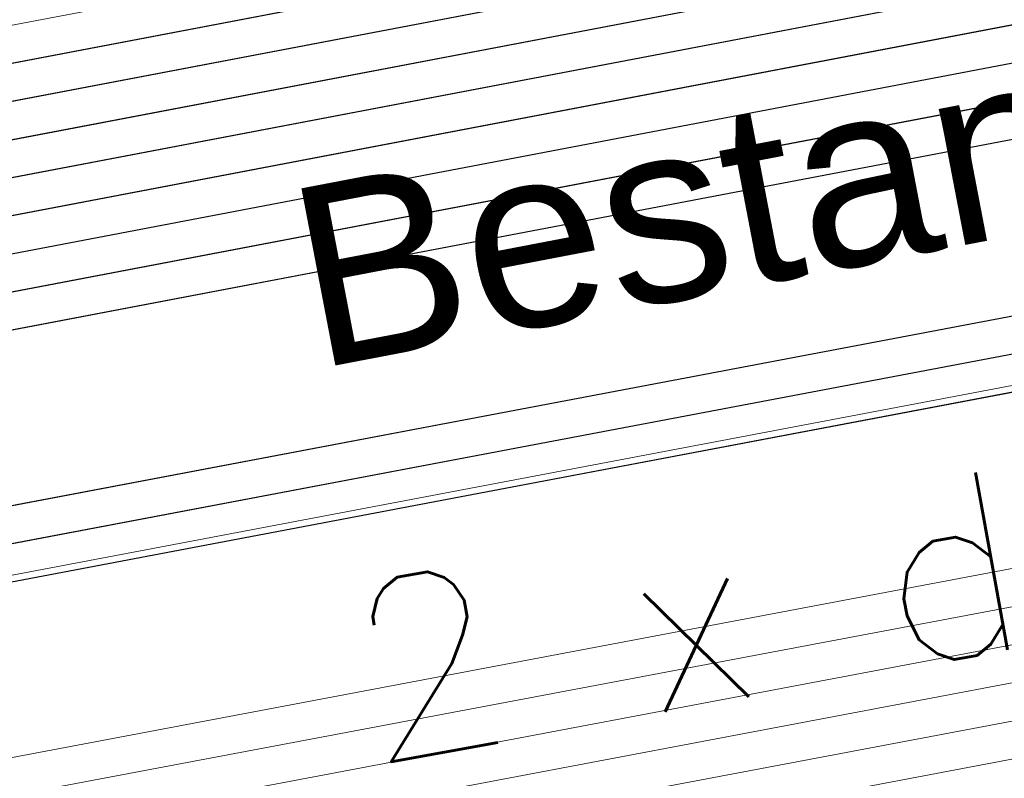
# Model space of a CAD drawing. Header units: metres. Extents: x -502 to 161, y -108 to 174.
# Tile 378 of 656: x -135.57 to -134.26, y -30.13 to -29.12. Entities that reach past the tile are written whole.
import ezdxf

# ---------------------------------------------------------------- set-up
doc = ezdxf.new("R2010")
doc.units = ezdxf.units.M
doc.header["$LTSCALE"] = 0.1
for name, color, linetype in [('BRI31-005.05-5p02-Koordinierung Lageplan 4. BA ZOB West 2022-06-15', 7, 'Continuous'), ('BRI31-005.06-5f07-Koordinierung Lageplan 4. BA ZOB Fernbusbahnh', 7, 'Continuous'), ('BRI32-005.02-5f05-Koordinierung Schemaplan 4 BA ZOB Teilbereich', 7, 'Continuous'), ('BRI32-005.03-5f06-Koordinierung Schemaplan 4 BA ZOB Teilbereich 2 Ost - Bahnhofsallee 2023-01-21', 7, 'Continuous')]:
    doc.layers.add(name, color=color, linetype=linetype)
doc.styles.add('Arial', font='arial.ttf')
doc.styles.add('Txt', font='txt_____.ttf')

msp = doc.modelspace()

# ---------------------------------------------------------------- linework, layer by layer
at = {"layer": 'BRI31-005.05-5p02-Koordinierung Lageplan 4. BA ZOB West 2022-06-15', "color": 250, "linetype": 'Continuous', "lineweight": 25, "true_color": 0x333333, "transparency": 33554687, "flags": 128}
for points in [[(-179.1357, -29.7394), (-178.2047, -29.9074), (-176.5237, -30.3244), (-174.8367, -30.8434), (-162.8247, -32.5154), (-157.1227, -33.4214), (-150.6707, -32.1644), (-150.3757, -32.1054), (-126.7397, -27.5954), (-121.8107, -26.6854), (-104.5117, -23.3154), (-93.6067, -21.1744), (-88.8337, -20.4444), (-81.6527, -19.0944), (-75.3827, -18.1294), (-69.6317, -17.1894), (-64.2647, -16.2324), (-63.2977, -15.6984), (-62.6077, -15.0894), (-62.1947, -14.8414), (-59.6597, -14.3864), (-59.3767, -14.3364), (-55.6447, -13.7064)], [(-55.6367, -13.7554), (-59.3687, -14.3854), (-59.6507, -14.4354), (-62.1767, -14.8894), (-62.5777, -15.1304), (-63.2687, -15.7394), (-64.2477, -16.2804), (-69.6237, -17.2384), (-75.3737, -18.1784), (-81.6437, -19.1434), (-88.8257, -20.4934), (-93.5977, -21.2234), (-104.5017, -23.3644), (-121.8007, -26.7344), (-126.7307, -27.6444), (-150.3667, -32.1544), (-150.6607, -32.2134), (-157.1217, -33.4724), (-162.8317, -32.5644), (-174.8437, -30.8934), (-176.5357, -30.3734), (-178.2147, -29.9564), (-179.1357, -29.7904)], [(-55.6287, -13.8044), (-59.3607, -14.4344), (-59.6427, -14.4844), (-62.1587, -14.9374), (-62.5477, -15.1714), (-63.2397, -15.7804), (-64.2307, -16.3284), (-69.6157, -17.2874), (-75.3647, -18.2274), (-81.6347, -19.1924), (-88.8177, -20.5424), (-93.5887, -21.2724), (-104.4917, -23.4134), (-121.7907, -26.7834), (-126.7217, -27.6934), (-150.3577, -32.2034), (-150.6507, -32.2624), (-157.1207, -33.5234), (-162.8387, -32.6134), (-174.8507, -30.9434), (-176.5477, -30.4224), (-178.2247, -30.0054), (-179.1357, -29.8414)], [(-55.6207, -13.8534), (-59.3527, -14.4834), (-59.6277, -14.5324), (-62.1407, -14.9854), (-62.5177, -15.2124), (-63.2107, -15.8214), (-64.2137, -16.3764), (-69.6077, -17.3364), (-75.3557, -18.2764), (-81.6257, -19.2414), (-88.8097, -20.5914), (-93.5797, -21.3214), (-104.4817, -23.4624), (-121.7807, -26.8324), (-126.7127, -27.7424), (-150.3487, -32.2524), (-150.6407, -32.3114), (-157.1197, -33.5744), (-162.8457, -32.6624), (-174.8577, -30.9934), (-176.5597, -30.4714), (-178.2347, -30.0544), (-179.1357, -29.8924)], [(-55.6127, -13.9024), (-59.3447, -14.5324), (-59.6247, -14.5824), (-62.1227, -15.0334), (-62.4877, -15.2534), (-63.1817, -15.8624), (-64.1967, -16.4244), (-69.5997, -17.3854), (-75.3467, -18.3254), (-81.6167, -19.2904), (-88.8017, -20.6404), (-93.5707, -21.3704), (-104.4717, -23.5114), (-121.7707, -26.8814), (-126.7037, -27.7914), (-150.3397, -32.3014), (-150.6307, -32.3604), (-157.1187, -33.6254), (-162.8527, -32.7114), (-174.8647, -31.0434), (-176.5717, -30.5204), (-178.2447, -30.1034), (-179.1357, -29.9434)], [(-55.6047, -13.9514), (-59.3367, -14.5814), (-62.1047, -15.0814), (-62.4577, -15.2944), (-63.1527, -15.9034), (-64.1797, -16.4724), (-69.5917, -17.4344), (-75.3377, -18.3744), (-81.6077, -19.3394), (-88.7937, -20.6894), (-93.5617, -21.4194), (-104.4617, -23.5604), (-121.7607, -26.9304), (-126.6947, -27.8404), (-150.3307, -32.3504), (-150.6207, -32.4094), (-157.1177, -33.6764), (-162.8597, -32.7604), (-174.8717, -31.0934), (-176.5837, -30.5694), (-178.2547, -30.1524), (-179.1357, -29.9944)], [(-56.5667, -14.3244), (-56.9487, -14.6244), (-57.8377, -15.3484), (-58.3257, -15.4954), (-59.9937, -15.7044), (-61.6697, -15.9144), (-63.7887, -16.4534), (-69.5837, -17.4834), (-75.3287, -18.4234), (-81.5687, -19.5644), (-84.6457, -20.1594), (-93.6297, -21.6994), (-104.3877, -23.8594), (-121.7187, -27.1554), (-122.6217, -27.3224), (-126.1537, -27.9814), (-137.6357, -30.1594), (-150.2927, -32.5534), (-151.8867, -32.8594), (-157.0417, -33.8394), (-163.2567, -32.9244), (-174.3647, -31.3244), (-178.3997, -30.6854)], [(-56.5467, -14.3734), (-56.9177, -14.6634), (-57.8137, -15.3934), (-58.3107, -15.5434), (-58.9957, -15.6304), (-59.9877, -15.7544), (-61.6607, -15.9634), (-63.7777, -16.5024), (-69.5757, -17.5324), (-75.3197, -18.4724), (-81.5597, -19.6134), (-84.6367, -20.2084), (-93.6207, -21.7484), (-104.3777, -23.9084), (-121.7097, -27.2044), (-122.6127, -27.3714), (-126.1447, -28.0304), (-137.6267, -30.2084), (-150.2837, -32.6024), (-151.8777, -32.9084), (-157.0407, -33.8904), (-163.2637, -32.9734), (-174.3717, -31.3734), (-178.4067, -30.7344)], [(-56.5277, -14.4214), (-56.8867, -14.7024), (-57.7897, -15.4384), (-58.2967, -15.5914), (-58.9897, -15.6804), (-59.9817, -15.8044), (-61.6517, -16.0124), (-63.7667, -16.5514), (-69.5677, -17.5814), (-75.3107, -18.5214), (-81.5507, -19.6624), (-84.6277, -20.2574), (-93.6117, -21.7974), (-104.3677, -23.9574), (-121.7007, -27.2534), (-122.6037, -27.4204), (-126.1357, -28.0794), (-137.6177, -30.2574), (-150.2747, -32.6514), (-151.8687, -32.9574), (-154.1107, -33.3844)], [(-62.5057, -14.9114), (-62.7017, -15.0274), (-63.4007, -15.5204), (-64.2987, -16.1364), (-69.6477, -17.0914), (-75.4007, -18.0314), (-81.6707, -18.9964), (-88.8497, -20.3464), (-93.6247, -21.0764), (-104.5317, -23.2174), (-121.8307, -26.5874), (-126.7577, -27.4974), (-150.3937, -32.0074), (-150.6907, -32.0664), (-157.1247, -33.3194), (-162.8107, -32.4174), (-174.8227, -30.7434), (-176.4997, -30.2264), (-178.1847, -29.8094), (-179.1357, -29.6374)], [(-62.4797, -14.9544), (-62.6747, -15.0694), (-63.3727, -15.5614), (-64.2817, -16.1844), (-69.6397, -17.1404), (-75.3917, -18.0804), (-81.6617, -19.0454), (-88.8417, -20.3954), (-93.6157, -21.1254), (-104.5217, -23.2664), (-121.8207, -26.6364), (-126.7487, -27.5464), (-150.3847, -32.0564), (-150.6807, -32.1154), (-157.1237, -33.3704), (-162.8177, -32.4664), (-174.8297, -30.7934), (-176.5117, -30.2754), (-178.1947, -29.8584), (-179.1357, -29.6884)]]:
    msp.add_lwpolyline(points, dxfattribs=at)
at = {"layer": 'BRI31-005.05-5p02-Koordinierung Lageplan 4. BA ZOB West 2022-06-15', "color": 7, "linetype": 'Continuous', "lineweight": 13, "transparency": 33554687, "flags": 128}
for points in [[(-61.4667, -16.5364), (-61.8967, -16.5874), (-64.8047, -17.0724), (-67.0677, -17.3534), (-81.2107, -19.8354), (-82.4137, -20.0454), (-83.9977, -20.3754), (-88.8717, -21.3944), (-93.5607, -22.0544), (-96.7847, -22.7254), (-98.7487, -23.1054), (-104.2927, -24.2564), (-104.8637, -24.3634), (-122.5617, -27.6464), (-126.0927, -28.3114), (-137.5747, -30.4814), (-151.2867, -33.0514), (-152.1117, -33.2054), (-156.9627, -34.1054), (-163.4867, -33.2114), (-174.4007, -31.5814), (-178.4277, -30.8814)], [(-61.4607, -16.5864), (-61.8897, -16.6374), (-64.7977, -17.1214), (-67.0607, -17.4024), (-81.2017, -19.8844), (-82.4047, -20.0944), (-83.9877, -20.4244), (-88.8627, -21.4434), (-93.5517, -22.1034), (-96.7747, -22.7744), (-98.7387, -23.1544), (-104.2827, -24.3054), (-104.8547, -24.4124), (-122.5527, -27.6954), (-126.0837, -28.3604), (-137.5657, -30.5304), (-151.2777, -33.1004), (-152.1027, -33.2544), (-156.9617, -34.1564), (-163.4937, -33.2604), (-174.4077, -31.6304), (-178.4347, -30.9304)], [(-178.4417, -30.9794), (-174.4147, -31.6794), (-163.5007, -33.3094), (-156.9607, -34.2074), (-152.0937, -33.3034), (-151.2687, -33.1494), (-137.5567, -30.5794), (-126.0747, -28.4094), (-122.5437, -27.7444), (-104.8457, -24.4614), (-104.2727, -24.3544), (-98.7287, -23.2034), (-96.7647, -22.8234), (-93.5427, -22.1524), (-88.8537, -21.4924), (-83.9777, -20.4734), (-82.3957, -20.1434), (-81.1927, -19.9334), (-67.0537, -17.4514), (-64.7907, -17.1704), (-61.8827, -16.6874), (-61.4547, -16.6364)], [(-61.4487, -16.6864), (-61.8757, -16.7374), (-64.7837, -17.2194), (-67.0467, -17.5004), (-81.1837, -19.9824), (-82.3867, -20.1924), (-83.9677, -20.5224), (-88.8447, -21.5414), (-93.5337, -22.2014), (-96.7547, -22.8724), (-98.7187, -23.2524), (-104.2627, -24.4034), (-104.8367, -24.5104), (-122.5347, -27.7934), (-126.0657, -28.4584), (-137.5477, -30.6284), (-151.2597, -33.1984), (-152.0847, -33.3524), (-156.9597, -34.2584), (-163.5077, -33.3584), (-174.4217, -31.7284), (-178.4487, -31.0284)], [(-178.4557, -31.0774), (-174.4287, -31.7774), (-163.5147, -33.4074), (-156.9587, -34.3094), (-152.0757, -33.4014), (-151.2507, -33.2474), (-137.5387, -30.6774), (-126.0567, -28.5074), (-122.5257, -27.8424), (-104.8277, -24.5594), (-104.2527, -24.4524), (-98.7087, -23.3014), (-96.7447, -22.9214), (-93.5247, -22.2504), (-88.8357, -21.5904), (-83.9577, -20.5714), (-82.3777, -20.2414), (-81.1747, -20.0314), (-67.0397, -17.5494), (-64.7767, -17.2684), (-61.8687, -16.7874), (-61.4427, -16.7364)], [(-178.4627, -31.1264), (-174.4357, -31.8264), (-163.5217, -33.4564), (-156.9577, -34.3604), (-152.0667, -33.4504), (-151.2417, -33.2964), (-137.5297, -30.7264), (-126.0477, -28.5564), (-122.5167, -27.8914), (-104.8187, -24.6084), (-104.2427, -24.5014), (-98.6987, -23.3504), (-96.7347, -22.9704), (-93.5157, -22.2994), (-88.8267, -21.6394), (-83.9477, -20.6204), (-82.3687, -20.2904), (-81.1657, -20.0804), (-67.0327, -17.5984), (-64.7697, -17.3174), (-61.8617, -16.8374), (-61.4367, -16.7864)]]:
    msp.add_lwpolyline(points, dxfattribs=at)
at = {"layer": 'BRI31-005.05-5p02-Koordinierung Lageplan 4. BA ZOB West 2022-06-15', "color": 251, "linetype": 'Continuous', "lineweight": 13, "true_color": 0x5b5b5b, "transparency": 33554687, "flags": 128}
msp.add_lwpolyline([(-93.6427, -20.9784), (-98.9147, -21.8784), (-104.5407, -23.1684), (-121.8407, -26.5384), (-126.7667, -27.4484), (-150.4027, -31.9584), (-150.7007, -32.0174), (-157.1257, -33.2684), (-162.8037, -32.3684), (-174.8157, -30.6934), (-176.6607, -29.8214), (-176.5657, -28.8254), (-176.4877, -28.4914)], dxfattribs=at)
at = {"layer": 'BRI31-005.05-5p02-Koordinierung Lageplan 4. BA ZOB West 2022-06-15', "color": 116, "linetype": 'Continuous', "lineweight": 13, "true_color": 0x007f3f, "transparency": 33554687, "flags": 128}
for points in [[(-93.6347, -21.0284), (-98.8577, -21.9194), (-104.5307, -23.2174), (-121.8317, -26.5874), (-126.7577, -27.4974), (-150.3927, -32.0074)], [(-93.6267, -21.0774), (-98.8947, -21.9764), (-104.5197, -23.2664), (-121.8217, -26.6364), (-126.7487, -27.5464), (-150.3837, -32.0564)]]:
    msp.add_lwpolyline(points, dxfattribs=at)
at = {"layer": 'BRI31-005.05-5p02-Koordinierung Lageplan 4. BA ZOB West 2022-06-15', "color": 35, "linetype": 'Continuous', "lineweight": 13, "true_color": 0x99724c, "transparency": 33554687, "flags": 128}
msp.add_lwpolyline([(-93.6127, -21.7884), (-104.3697, -23.9484), (-121.7017, -27.2444), (-122.6047, -27.4114), (-126.1367, -28.0704), (-137.6187, -30.2484), (-150.2757, -32.6424), (-151.8707, -32.9484), (-154.1167, -33.3754), (-154.2567, -33.5434), (-154.3317, -33.7634), (-154.1997, -34.4534), (-153.5657, -37.8804), (-153.2087, -40.8104), (-153.0367, -41.2454), (-151.5157, -44.7774), (-150.4287, -47.2014), (-149.9687, -47.5874), (-147.5347, -48.6044)], dxfattribs=at)
at = {"layer": 'BRI31-005.06-5f07-Koordinierung Lageplan 4. BA ZOB Fernbusbahnh', "color": 250, "linetype": 'Continuous', "lineweight": 20, "true_color": 0x333333, "transparency": 33554687, "flags": 128}
for points in [[(-179.1357, -29.7394), (-178.2047, -29.9074), (-176.5237, -30.3244), (-174.8367, -30.8434), (-162.8247, -32.5154), (-157.1227, -33.4214), (-150.6707, -32.1644), (-150.3757, -32.1054), (-126.7397, -27.5954), (-121.8107, -26.6854), (-104.5117, -23.3154), (-93.6067, -21.1744), (-88.8337, -20.4444), (-81.6527, -19.0944), (-75.3827, -18.1294), (-69.6317, -17.1894), (-64.2647, -16.2324), (-63.2977, -15.6984), (-62.6077, -15.0894), (-62.1947, -14.8414), (-59.6597, -14.3864), (-59.3767, -14.3364), (-55.6447, -13.7064)], [(-55.6367, -13.7554), (-59.3687, -14.3854), (-59.6507, -14.4354), (-62.1767, -14.8894), (-62.5777, -15.1304), (-63.2687, -15.7394), (-64.2477, -16.2804), (-69.6237, -17.2384), (-75.3737, -18.1784), (-81.6437, -19.1434), (-88.8257, -20.4934), (-93.5977, -21.2234), (-104.5017, -23.3644), (-121.8007, -26.7344), (-126.7307, -27.6444), (-150.3667, -32.1544), (-150.6607, -32.2134), (-157.1217, -33.4724), (-162.8317, -32.5644), (-174.8437, -30.8934), (-176.5357, -30.3734), (-178.2147, -29.9564), (-179.1357, -29.7904)], [(-55.6287, -13.8044), (-59.3607, -14.4344), (-59.6427, -14.4844), (-62.1587, -14.9374), (-62.5477, -15.1714), (-63.2397, -15.7804), (-64.2307, -16.3284), (-69.6157, -17.2874), (-75.3647, -18.2274), (-81.6347, -19.1924), (-88.8177, -20.5424), (-93.5887, -21.2724), (-104.4917, -23.4134), (-121.7907, -26.7834), (-126.7217, -27.6934), (-150.3577, -32.2034), (-150.6507, -32.2624), (-157.1207, -33.5234), (-162.8387, -32.6134), (-174.8507, -30.9434), (-176.5477, -30.4224), (-178.2247, -30.0054), (-179.1357, -29.8414)], [(-55.6207, -13.8534), (-59.3527, -14.4834), (-59.6277, -14.5324), (-62.1407, -14.9854), (-62.5177, -15.2124), (-63.2107, -15.8214), (-64.2137, -16.3764), (-69.6077, -17.3364), (-75.3557, -18.2764), (-81.6257, -19.2414), (-88.8097, -20.5914), (-93.5797, -21.3214), (-104.4817, -23.4624), (-121.7807, -26.8324), (-126.7127, -27.7424), (-150.3487, -32.2524), (-150.6407, -32.3114), (-157.1197, -33.5744), (-162.8457, -32.6624), (-174.8577, -30.9934), (-176.5597, -30.4714), (-178.2347, -30.0544), (-179.1357, -29.8924)], [(-55.6127, -13.9024), (-59.3447, -14.5324), (-59.6247, -14.5824), (-62.1227, -15.0334), (-62.4877, -15.2534), (-63.1817, -15.8624), (-64.1967, -16.4244), (-69.5997, -17.3854), (-75.3467, -18.3254), (-81.6167, -19.2904), (-88.8017, -20.6404), (-93.5707, -21.3704), (-104.4717, -23.5114), (-121.7707, -26.8814), (-126.7037, -27.7914), (-150.3397, -32.3014), (-150.6307, -32.3604), (-157.1187, -33.6254), (-162.8527, -32.7114), (-174.8647, -31.0434), (-176.5717, -30.5204), (-178.2447, -30.1034), (-179.1357, -29.9434)], [(-55.6047, -13.9514), (-59.3367, -14.5814), (-62.1047, -15.0814), (-62.4577, -15.2944), (-63.1527, -15.9034), (-64.1797, -16.4724), (-69.5917, -17.4344), (-75.3377, -18.3744), (-81.6077, -19.3394), (-88.7937, -20.6894), (-93.5617, -21.4194), (-104.4617, -23.5604), (-121.7607, -26.9304), (-126.6947, -27.8404), (-150.3307, -32.3504), (-150.6207, -32.4094), (-157.1177, -33.6764), (-162.8597, -32.7604), (-174.8717, -31.0934), (-176.5837, -30.5694), (-178.2547, -30.1524), (-179.1357, -29.9944)], [(-56.5667, -14.3244), (-56.9487, -14.6244), (-57.8377, -15.3484), (-58.3257, -15.4954), (-59.9937, -15.7044), (-61.6697, -15.9144), (-63.7887, -16.4534), (-69.5837, -17.4834), (-75.3287, -18.4234), (-81.5687, -19.5644), (-84.6457, -20.1594), (-93.6297, -21.6994), (-104.3877, -23.8594), (-121.7187, -27.1554), (-122.6217, -27.3224), (-126.1537, -27.9814), (-137.6357, -30.1594), (-150.2927, -32.5534), (-151.8867, -32.8594), (-157.0417, -33.8394), (-163.2567, -32.9244), (-174.3647, -31.3244), (-178.3997, -30.6854)], [(-56.5467, -14.3734), (-56.9177, -14.6634), (-57.8137, -15.3934), (-58.3107, -15.5434), (-58.9957, -15.6304), (-59.9877, -15.7544), (-61.6607, -15.9634), (-63.7777, -16.5024), (-69.5757, -17.5324), (-75.3197, -18.4724), (-81.5597, -19.6134), (-84.6367, -20.2084), (-93.6207, -21.7484), (-104.3777, -23.9084), (-121.7097, -27.2044), (-122.6127, -27.3714), (-126.1447, -28.0304), (-137.6267, -30.2084), (-150.2837, -32.6024), (-151.8777, -32.9084), (-157.0407, -33.8904), (-163.2637, -32.9734), (-174.3717, -31.3734), (-178.4067, -30.7344)], [(-62.5057, -14.9114), (-62.7017, -15.0274), (-63.4007, -15.5204), (-64.2987, -16.1364), (-69.6477, -17.0914), (-75.4007, -18.0314), (-81.6707, -18.9964), (-88.8497, -20.3464), (-93.6247, -21.0764), (-104.5317, -23.2174), (-121.8307, -26.5874), (-126.7577, -27.4974), (-150.3937, -32.0074), (-150.6907, -32.0664), (-157.1247, -33.3194), (-162.8107, -32.4174), (-174.8227, -30.7434), (-176.4997, -30.2264), (-178.1847, -29.8094), (-179.1357, -29.6374)], [(-62.4797, -14.9544), (-62.6747, -15.0694), (-63.3727, -15.5614), (-64.2817, -16.1844), (-69.6397, -17.1404), (-75.3917, -18.0804), (-81.6617, -19.0454), (-88.8417, -20.3954), (-93.6157, -21.1254), (-104.5217, -23.2664), (-121.8207, -26.6364), (-126.7487, -27.5464), (-150.3847, -32.0564), (-150.6807, -32.1154), (-157.1237, -33.3704), (-162.8177, -32.4664), (-174.8297, -30.7934), (-176.5117, -30.2754), (-178.1947, -29.8584), (-179.1357, -29.6884)]]:
    msp.add_lwpolyline(points, dxfattribs=at)
at = {"layer": 'BRI31-005.06-5f07-Koordinierung Lageplan 4. BA ZOB Fernbusbahnh', "color": 7, "linetype": 'Continuous', "lineweight": 9, "transparency": 33554687, "flags": 128}
for points in [[(-61.4667, -16.5364), (-61.8967, -16.5874), (-64.8047, -17.0724), (-67.0677, -17.3534), (-81.2107, -19.8354), (-82.4137, -20.0454), (-83.9977, -20.3754), (-88.8717, -21.3944), (-93.5607, -22.0544), (-96.7847, -22.7254), (-98.7487, -23.1054), (-104.2927, -24.2564), (-104.8637, -24.3634), (-122.5617, -27.6464), (-126.0927, -28.3114), (-137.5747, -30.4814), (-151.2867, -33.0514), (-152.1117, -33.2054), (-156.9627, -34.1054), (-163.4867, -33.2114), (-174.4007, -31.5814), (-178.4277, -30.8814)], [(-61.4607, -16.5864), (-61.8897, -16.6374), (-64.7977, -17.1214), (-67.0607, -17.4024), (-81.2017, -19.8844), (-82.4047, -20.0944), (-83.9877, -20.4244), (-88.8627, -21.4434), (-93.5517, -22.1034), (-96.7747, -22.7744), (-98.7387, -23.1544), (-104.2827, -24.3054), (-104.8547, -24.4124), (-122.5527, -27.6954), (-126.0837, -28.3604), (-137.5657, -30.5304), (-151.2777, -33.1004), (-152.1027, -33.2544), (-156.9617, -34.1564), (-163.4937, -33.2604), (-174.4077, -31.6304), (-178.4347, -30.9304)], [(-178.4417, -30.9794), (-174.4147, -31.6794), (-163.5007, -33.3094), (-156.9607, -34.2074), (-152.0937, -33.3034), (-151.2687, -33.1494), (-137.5567, -30.5794), (-126.0747, -28.4094), (-122.5437, -27.7444), (-104.8457, -24.4614), (-104.2727, -24.3544), (-98.7287, -23.2034), (-96.7647, -22.8234), (-93.5427, -22.1524), (-88.8537, -21.4924), (-83.9777, -20.4734), (-82.3957, -20.1434), (-81.1927, -19.9334), (-67.0537, -17.4514), (-64.7907, -17.1704), (-61.8827, -16.6874), (-61.4547, -16.6364)], [(-61.4487, -16.6864), (-61.8757, -16.7374), (-64.7837, -17.2194), (-67.0467, -17.5004), (-81.1837, -19.9824), (-82.3867, -20.1924), (-83.9677, -20.5224), (-88.8447, -21.5414), (-93.5337, -22.2014), (-96.7547, -22.8724), (-98.7187, -23.2524), (-104.2627, -24.4034), (-104.8367, -24.5104), (-122.5347, -27.7934), (-126.0657, -28.4584), (-137.5477, -30.6284), (-151.2597, -33.1984), (-152.0847, -33.3524), (-156.9597, -34.2584), (-163.5077, -33.3584), (-174.4217, -31.7284), (-178.4487, -31.0284)], [(-178.4557, -31.0774), (-174.4287, -31.7774), (-163.5147, -33.4074), (-156.9587, -34.3094), (-152.0757, -33.4014), (-151.2507, -33.2474), (-137.5387, -30.6774), (-126.0567, -28.5074), (-122.5257, -27.8424), (-104.8277, -24.5594), (-104.2527, -24.4524), (-98.7087, -23.3014), (-96.7447, -22.9214), (-93.5247, -22.2504), (-88.8357, -21.5904), (-83.9577, -20.5714), (-82.3777, -20.2414), (-81.1747, -20.0314), (-67.0397, -17.5494), (-64.7767, -17.2684), (-61.8687, -16.7874), (-61.4427, -16.7364)], [(-178.4627, -31.1264), (-174.4357, -31.8264), (-163.5217, -33.4564), (-156.9577, -34.3604), (-152.0667, -33.4504), (-151.2417, -33.2964), (-137.5297, -30.7264), (-126.0477, -28.5564), (-122.5167, -27.8914), (-104.8187, -24.6084), (-104.2427, -24.5014), (-98.6987, -23.3504), (-96.7347, -22.9704), (-93.5157, -22.2994), (-88.8267, -21.6394), (-83.9477, -20.6204), (-82.3687, -20.2904), (-81.1657, -20.0804), (-67.0327, -17.5984), (-64.7697, -17.3174), (-61.8617, -16.8374), (-61.4367, -16.7864)]]:
    msp.add_lwpolyline(points, dxfattribs=at)
at = {"layer": 'BRI32-005.02-5f05-Koordinierung Schemaplan 4 BA ZOB Teilbereich', "color": 250, "linetype": 'Continuous', "lineweight": 25, "true_color": 0x333333, "transparency": 33554687, "flags": 128}
for points in [[(-179.1357, -29.7394), (-178.2047, -29.9074), (-176.5237, -30.3244), (-174.8367, -30.8434), (-162.8247, -32.5154), (-157.1227, -33.4214), (-150.6707, -32.1644), (-150.3757, -32.1054), (-126.7397, -27.5954), (-121.8107, -26.6854), (-104.5117, -23.3154), (-93.6067, -21.1744), (-88.8337, -20.4444), (-81.6527, -19.0944), (-75.3827, -18.1294), (-69.6317, -17.1894), (-64.2647, -16.2324), (-63.2977, -15.6984), (-62.6077, -15.0894), (-62.1947, -14.8414), (-59.6597, -14.3864), (-59.3767, -14.3364), (-55.6447, -13.7064)], [(-55.6367, -13.7554), (-59.3687, -14.3854), (-59.6507, -14.4354), (-62.1767, -14.8894), (-62.5777, -15.1304), (-63.2687, -15.7394), (-64.2477, -16.2804), (-69.6237, -17.2384), (-75.3737, -18.1784), (-81.6437, -19.1434), (-88.8257, -20.4934), (-93.5977, -21.2234), (-104.5017, -23.3644), (-121.8007, -26.7344), (-126.7307, -27.6444), (-150.3667, -32.1544), (-150.6607, -32.2134), (-157.1217, -33.4724), (-162.8317, -32.5644), (-174.8437, -30.8934), (-176.5357, -30.3734), (-178.2147, -29.9564), (-179.1357, -29.7904)], [(-55.6287, -13.8044), (-59.3607, -14.4344), (-59.6427, -14.4844), (-62.1587, -14.9374), (-62.5477, -15.1714), (-63.2397, -15.7804), (-64.2307, -16.3284), (-69.6157, -17.2874), (-75.3647, -18.2274), (-81.6347, -19.1924), (-88.8177, -20.5424), (-93.5887, -21.2724), (-104.4917, -23.4134), (-121.7907, -26.7834), (-126.7217, -27.6934), (-150.3577, -32.2034), (-150.6507, -32.2624), (-157.1207, -33.5234), (-162.8387, -32.6134), (-174.8507, -30.9434), (-176.5477, -30.4224), (-178.2247, -30.0054), (-179.1357, -29.8414)], [(-55.6207, -13.8534), (-59.3527, -14.4834), (-59.6277, -14.5324), (-62.1407, -14.9854), (-62.5177, -15.2124), (-63.2107, -15.8214), (-64.2137, -16.3764), (-69.6077, -17.3364), (-75.3557, -18.2764), (-81.6257, -19.2414), (-88.8097, -20.5914), (-93.5797, -21.3214), (-104.4817, -23.4624), (-121.7807, -26.8324), (-126.7127, -27.7424), (-150.3487, -32.2524), (-150.6407, -32.3114), (-157.1197, -33.5744), (-162.8457, -32.6624), (-174.8577, -30.9934), (-176.5597, -30.4714), (-178.2347, -30.0544), (-179.1357, -29.8924)], [(-55.6127, -13.9024), (-59.3447, -14.5324), (-59.6247, -14.5824), (-62.1227, -15.0334), (-62.4877, -15.2534), (-63.1817, -15.8624), (-64.1967, -16.4244), (-69.5997, -17.3854), (-75.3467, -18.3254), (-81.6167, -19.2904), (-88.8017, -20.6404), (-93.5707, -21.3704), (-104.4717, -23.5114), (-121.7707, -26.8814), (-126.7037, -27.7914), (-150.3397, -32.3014), (-150.6307, -32.3604), (-157.1187, -33.6254), (-162.8527, -32.7114), (-174.8647, -31.0434), (-176.5717, -30.5204), (-178.2447, -30.1034), (-179.1357, -29.9434)], [(-55.6047, -13.9514), (-59.3367, -14.5814), (-62.1047, -15.0814), (-62.4577, -15.2944), (-63.1527, -15.9034), (-64.1797, -16.4724), (-69.5917, -17.4344), (-75.3377, -18.3744), (-81.6077, -19.3394), (-88.7937, -20.6894), (-93.5617, -21.4194), (-104.4617, -23.5604), (-121.7607, -26.9304), (-126.6947, -27.8404), (-150.3307, -32.3504), (-150.6207, -32.4094), (-157.1177, -33.6764), (-162.8597, -32.7604), (-174.8717, -31.0934), (-176.5837, -30.5694), (-178.2547, -30.1524), (-179.1357, -29.9944)], [(-56.5667, -14.3244), (-56.9487, -14.6244), (-57.8377, -15.3484), (-58.3257, -15.4954), (-59.9937, -15.7044), (-61.6697, -15.9144), (-63.7887, -16.4534), (-69.5837, -17.4834), (-75.3287, -18.4234), (-81.5687, -19.5644), (-84.6457, -20.1594), (-93.6297, -21.6994), (-104.3877, -23.8594), (-121.7187, -27.1554), (-122.6217, -27.3224), (-126.1537, -27.9814), (-137.6357, -30.1594), (-150.2927, -32.5534), (-151.8867, -32.8594), (-157.0417, -33.8394), (-163.2567, -32.9244), (-174.3647, -31.3244), (-178.3997, -30.6854)], [(-56.5467, -14.3734), (-56.9177, -14.6634), (-57.8137, -15.3934), (-58.3107, -15.5434), (-58.9957, -15.6304), (-59.9877, -15.7544), (-61.6607, -15.9634), (-63.7777, -16.5024), (-69.5757, -17.5324), (-75.3197, -18.4724), (-81.5597, -19.6134), (-84.6367, -20.2084), (-93.6207, -21.7484), (-104.3777, -23.9084), (-121.7097, -27.2044), (-122.6127, -27.3714), (-126.1447, -28.0304), (-137.6267, -30.2084), (-150.2837, -32.6024), (-151.8777, -32.9084), (-157.0407, -33.8904), (-163.2637, -32.9734), (-174.3717, -31.3734), (-178.4067, -30.7344)], [(-56.5277, -14.4214), (-56.8867, -14.7024), (-57.7897, -15.4384), (-58.2967, -15.5914), (-58.9897, -15.6804), (-59.9817, -15.8044), (-61.6517, -16.0124), (-63.7667, -16.5514), (-69.5677, -17.5814), (-75.3107, -18.5214), (-81.5507, -19.6624), (-84.6277, -20.2574), (-93.6117, -21.7974), (-104.3677, -23.9574), (-121.7007, -27.2534), (-122.6037, -27.4204), (-126.1357, -28.0794), (-137.6177, -30.2574), (-150.2747, -32.6514), (-151.8687, -32.9574), (-154.1107, -33.3844)]]:
    msp.add_lwpolyline(points, dxfattribs=at)
at = {"layer": 'BRI32-005.02-5f05-Koordinierung Schemaplan 4 BA ZOB Teilbereich', "color": 251, "linetype": 'Continuous', "lineweight": 13, "true_color": 0x5b5b5b, "transparency": 33554687, "flags": 128}
msp.add_lwpolyline([(-93.6427, -20.9784), (-98.9147, -21.8784), (-104.5407, -23.1684), (-121.8407, -26.5384), (-126.7667, -27.4484), (-150.4027, -31.9584), (-150.7007, -32.0174), (-157.1257, -33.2684), (-162.8037, -32.3684), (-174.8157, -30.6934), (-176.6607, -29.8214), (-176.5657, -28.8254), (-176.4877, -28.4914)], dxfattribs=at)
at = {"layer": 'BRI32-005.02-5f05-Koordinierung Schemaplan 4 BA ZOB Teilbereich', "color": 116, "linetype": 'Continuous', "lineweight": 13, "true_color": 0x007f3f, "transparency": 33554687, "flags": 128}
for points in [[(-93.6347, -21.0284), (-98.8577, -21.9194), (-104.5307, -23.2174), (-121.8317, -26.5874), (-126.7577, -27.4974), (-150.3927, -32.0074)], [(-93.6267, -21.0774), (-98.8947, -21.9764), (-104.5197, -23.2664), (-121.8217, -26.6364), (-126.7487, -27.5464), (-150.3837, -32.0564)]]:
    msp.add_lwpolyline(points, dxfattribs=at)
at = {"layer": 'BRI32-005.02-5f05-Koordinierung Schemaplan 4 BA ZOB Teilbereich', "color": 35, "linetype": 'Continuous', "lineweight": 13, "true_color": 0x99724c, "transparency": 33554687, "flags": 128}
msp.add_lwpolyline([(-93.6127, -21.7884), (-104.3697, -23.9484), (-121.7017, -27.2444), (-122.6047, -27.4114), (-126.1367, -28.0704), (-137.6187, -30.2484), (-150.2757, -32.6424), (-151.8707, -32.9484), (-154.1167, -33.3754), (-154.2567, -33.5434), (-154.3317, -33.7634), (-154.1997, -34.4534), (-153.5657, -37.8804), (-153.2087, -40.8104), (-153.0367, -41.2454), (-151.5157, -44.7774), (-150.4287, -47.2014), (-149.9687, -47.5874), (-147.5347, -48.6044)], dxfattribs=at)
at = {"layer": 'BRI32-005.03-5f06-Koordinierung Schemaplan 4 BA ZOB Teilbereich 2 Ost - Bahnhofsallee 2023-01-21', "color": 250, "linetype": 'Continuous', "lineweight": 20, "true_color": 0x333333, "transparency": 33554687, "flags": 128}
for points in [[(-179.1357, -29.7394), (-178.2047, -29.9074), (-176.5237, -30.3244), (-174.8367, -30.8434), (-162.8247, -32.5154), (-157.1227, -33.4214), (-150.6707, -32.1644), (-150.3757, -32.1054), (-126.7397, -27.5954), (-121.8107, -26.6854), (-104.5117, -23.3154), (-93.6067, -21.1744), (-88.8337, -20.4444), (-81.6527, -19.0944), (-75.3827, -18.1294), (-69.6317, -17.1894), (-64.2647, -16.2324), (-63.2977, -15.6984), (-62.6077, -15.0894), (-62.1947, -14.8414), (-59.6597, -14.3864), (-59.3767, -14.3364), (-55.6447, -13.7064)], [(-55.6367, -13.7554), (-59.3687, -14.3854), (-59.6507, -14.4354), (-62.1767, -14.8894), (-62.5777, -15.1304), (-63.2687, -15.7394), (-64.2477, -16.2804), (-69.6237, -17.2384), (-75.3737, -18.1784), (-81.6437, -19.1434), (-88.8257, -20.4934), (-93.5977, -21.2234), (-104.5017, -23.3644), (-121.8007, -26.7344), (-126.7307, -27.6444), (-150.3667, -32.1544), (-150.6607, -32.2134), (-157.1217, -33.4724), (-162.8317, -32.5644), (-174.8437, -30.8934), (-176.5357, -30.3734), (-178.2147, -29.9564), (-179.1357, -29.7904)], [(-55.6287, -13.8044), (-59.3607, -14.4344), (-59.6427, -14.4844), (-62.1587, -14.9374), (-62.5477, -15.1714), (-63.2397, -15.7804), (-64.2307, -16.3284), (-69.6157, -17.2874), (-75.3647, -18.2274), (-81.6347, -19.1924), (-88.8177, -20.5424), (-93.5887, -21.2724), (-104.4917, -23.4134), (-121.7907, -26.7834), (-126.7217, -27.6934), (-150.3577, -32.2034), (-150.6507, -32.2624), (-157.1207, -33.5234), (-162.8387, -32.6134), (-174.8507, -30.9434), (-176.5477, -30.4224), (-178.2247, -30.0054), (-179.1357, -29.8414)], [(-55.6207, -13.8534), (-59.3527, -14.4834), (-59.6277, -14.5324), (-62.1407, -14.9854), (-62.5177, -15.2124), (-63.2107, -15.8214), (-64.2137, -16.3764), (-69.6077, -17.3364), (-75.3557, -18.2764), (-81.6257, -19.2414), (-88.8097, -20.5914), (-93.5797, -21.3214), (-104.4817, -23.4624), (-121.7807, -26.8324), (-126.7127, -27.7424), (-150.3487, -32.2524), (-150.6407, -32.3114), (-157.1197, -33.5744), (-162.8457, -32.6624), (-174.8577, -30.9934), (-176.5597, -30.4714), (-178.2347, -30.0544), (-179.1357, -29.8924)], [(-55.6127, -13.9024), (-59.3447, -14.5324), (-59.6247, -14.5824), (-62.1227, -15.0334), (-62.4877, -15.2534), (-63.1817, -15.8624), (-64.1967, -16.4244), (-69.5997, -17.3854), (-75.3467, -18.3254), (-81.6167, -19.2904), (-88.8017, -20.6404), (-93.5707, -21.3704), (-104.4717, -23.5114), (-121.7707, -26.8814), (-126.7037, -27.7914), (-150.3397, -32.3014), (-150.6307, -32.3604), (-157.1187, -33.6254), (-162.8527, -32.7114), (-174.8647, -31.0434), (-176.5717, -30.5204), (-178.2447, -30.1034), (-179.1357, -29.9434)], [(-55.6047, -13.9514), (-59.3367, -14.5814), (-62.1047, -15.0814), (-62.4577, -15.2944), (-63.1527, -15.9034), (-64.1797, -16.4724), (-69.5917, -17.4344), (-75.3377, -18.3744), (-81.6077, -19.3394), (-88.7937, -20.6894), (-93.5617, -21.4194), (-104.4617, -23.5604), (-121.7607, -26.9304), (-126.6947, -27.8404), (-150.3307, -32.3504), (-150.6207, -32.4094), (-157.1177, -33.6764), (-162.8597, -32.7604), (-174.8717, -31.0934), (-176.5837, -30.5694), (-178.2547, -30.1524), (-179.1357, -29.9944)], [(-56.5667, -14.3244), (-56.9487, -14.6244), (-57.8377, -15.3484), (-58.3257, -15.4954), (-59.9937, -15.7044), (-61.6697, -15.9144), (-63.7887, -16.4534), (-69.5837, -17.4834), (-75.3287, -18.4234), (-81.5687, -19.5644), (-84.6457, -20.1594), (-93.6297, -21.6994), (-104.3877, -23.8594), (-121.7187, -27.1554), (-122.6217, -27.3224), (-126.1537, -27.9814), (-137.6357, -30.1594), (-150.2927, -32.5534), (-151.8867, -32.8594), (-157.0417, -33.8394), (-163.2567, -32.9244), (-174.3647, -31.3244), (-178.3997, -30.6854)], [(-56.5467, -14.3734), (-56.9177, -14.6634), (-57.8137, -15.3934), (-58.3107, -15.5434), (-58.9957, -15.6304), (-59.9877, -15.7544), (-61.6607, -15.9634), (-63.7777, -16.5024), (-69.5757, -17.5324), (-75.3197, -18.4724), (-81.5597, -19.6134), (-84.6367, -20.2084), (-93.6207, -21.7484), (-104.3777, -23.9084), (-121.7097, -27.2044), (-122.6127, -27.3714), (-126.1447, -28.0304), (-137.6267, -30.2084), (-150.2837, -32.6024), (-151.8777, -32.9084), (-157.0407, -33.8904), (-163.2637, -32.9734), (-174.3717, -31.3734), (-178.4067, -30.7344)], [(-56.5277, -14.4214), (-56.8867, -14.7024), (-57.7897, -15.4384), (-58.2967, -15.5914), (-58.9897, -15.6804), (-59.9817, -15.8044), (-61.6517, -16.0124), (-63.7667, -16.5514), (-69.5677, -17.5814), (-75.3107, -18.5214), (-81.5507, -19.6624), (-84.6277, -20.2574), (-93.6117, -21.7974), (-104.3677, -23.9574), (-121.7007, -27.2534), (-122.6037, -27.4204), (-126.1357, -28.0794), (-137.6177, -30.2574), (-150.2747, -32.6514), (-151.8687, -32.9574), (-154.1107, -33.3844)], [(-62.5057, -14.9114), (-62.7017, -15.0274), (-63.4007, -15.5204), (-64.2987, -16.1364), (-69.6477, -17.0914), (-75.4007, -18.0314), (-81.6707, -18.9964), (-88.8497, -20.3464), (-93.6247, -21.0764), (-104.5317, -23.2174), (-121.8307, -26.5874), (-126.7577, -27.4974), (-150.3937, -32.0074), (-150.6907, -32.0664), (-157.1247, -33.3194), (-162.8107, -32.4174), (-174.8227, -30.7434), (-176.4997, -30.2264), (-178.1847, -29.8094), (-179.1357, -29.6374)], [(-62.4797, -14.9544), (-62.6747, -15.0694), (-63.3727, -15.5614), (-64.2817, -16.1844), (-69.6397, -17.1404), (-75.3917, -18.0804), (-81.6617, -19.0454), (-88.8417, -20.3954), (-93.6157, -21.1254), (-104.5217, -23.2664), (-121.8207, -26.6364), (-126.7487, -27.5464), (-150.3847, -32.0564), (-150.6807, -32.1154), (-157.1237, -33.3704), (-162.8177, -32.4664), (-174.8297, -30.7934), (-176.5117, -30.2754), (-178.1947, -29.8584), (-179.1357, -29.6884)]]:
    msp.add_lwpolyline(points, dxfattribs=at)
at = {"layer": 'BRI32-005.03-5f06-Koordinierung Schemaplan 4 BA ZOB Teilbereich 2 Ost - Bahnhofsallee 2023-01-21', "color": 7, "linetype": 'Continuous', "lineweight": 9, "transparency": 33554687, "flags": 128}
for points in [[(-61.4667, -16.5364), (-61.8967, -16.5874), (-64.8047, -17.0724), (-67.0677, -17.3534), (-81.2107, -19.8354), (-82.4137, -20.0454), (-83.9977, -20.3754), (-88.8717, -21.3944), (-93.5607, -22.0544), (-96.7847, -22.7254), (-98.7487, -23.1054), (-104.2927, -24.2564), (-104.8637, -24.3634), (-122.5617, -27.6464), (-126.0927, -28.3114), (-137.5747, -30.4814), (-151.2867, -33.0514), (-152.1117, -33.2054), (-156.9627, -34.1054), (-163.4867, -33.2114), (-174.4007, -31.5814), (-178.4277, -30.8814)], [(-61.4607, -16.5864), (-61.8897, -16.6374), (-64.7977, -17.1214), (-67.0607, -17.4024), (-81.2017, -19.8844), (-82.4047, -20.0944), (-83.9877, -20.4244), (-88.8627, -21.4434), (-93.5517, -22.1034), (-96.7747, -22.7744), (-98.7387, -23.1544), (-104.2827, -24.3054), (-104.8547, -24.4124), (-122.5527, -27.6954), (-126.0837, -28.3604), (-137.5657, -30.5304), (-151.2777, -33.1004), (-152.1027, -33.2544), (-156.9617, -34.1564), (-163.4937, -33.2604), (-174.4077, -31.6304), (-178.4347, -30.9304)], [(-178.4417, -30.9794), (-174.4147, -31.6794), (-163.5007, -33.3094), (-156.9607, -34.2074), (-152.0937, -33.3034), (-151.2687, -33.1494), (-137.5567, -30.5794), (-126.0747, -28.4094), (-122.5437, -27.7444), (-104.8457, -24.4614), (-104.2727, -24.3544), (-98.7287, -23.2034), (-96.7647, -22.8234), (-93.5427, -22.1524), (-88.8537, -21.4924), (-83.9777, -20.4734), (-82.3957, -20.1434), (-81.1927, -19.9334), (-67.0537, -17.4514), (-64.7907, -17.1704), (-61.8827, -16.6874), (-61.4547, -16.6364)], [(-61.4487, -16.6864), (-61.8757, -16.7374), (-64.7837, -17.2194), (-67.0467, -17.5004), (-81.1837, -19.9824), (-82.3867, -20.1924), (-83.9677, -20.5224), (-88.8447, -21.5414), (-93.5337, -22.2014), (-96.7547, -22.8724), (-98.7187, -23.2524), (-104.2627, -24.4034), (-104.8367, -24.5104), (-122.5347, -27.7934), (-126.0657, -28.4584), (-137.5477, -30.6284), (-151.2597, -33.1984), (-152.0847, -33.3524), (-156.9597, -34.2584), (-163.5077, -33.3584), (-174.4217, -31.7284), (-178.4487, -31.0284)], [(-178.4557, -31.0774), (-174.4287, -31.7774), (-163.5147, -33.4074), (-156.9587, -34.3094), (-152.0757, -33.4014), (-151.2507, -33.2474), (-137.5387, -30.6774), (-126.0567, -28.5074), (-122.5257, -27.8424), (-104.8277, -24.5594), (-104.2527, -24.4524), (-98.7087, -23.3014), (-96.7447, -22.9214), (-93.5247, -22.2504), (-88.8357, -21.5904), (-83.9577, -20.5714), (-82.3777, -20.2414), (-81.1747, -20.0314), (-67.0397, -17.5494), (-64.7767, -17.2684), (-61.8687, -16.7874), (-61.4427, -16.7364)], [(-178.4627, -31.1264), (-174.4357, -31.8264), (-163.5217, -33.4564), (-156.9577, -34.3604), (-152.0667, -33.4504), (-151.2417, -33.2964), (-137.5297, -30.7264), (-126.0477, -28.5564), (-122.5167, -27.8914), (-104.8187, -24.6084), (-104.2427, -24.5014), (-98.6987, -23.3504), (-96.7347, -22.9704), (-93.5157, -22.2994), (-88.8267, -21.6394), (-83.9477, -20.6204), (-82.3687, -20.2904), (-81.1657, -20.0804), (-67.0327, -17.5984), (-64.7697, -17.3174), (-61.8617, -16.8374), (-61.4367, -16.7864)]]:
    msp.add_lwpolyline(points, dxfattribs=at)
at = {"layer": 'BRI32-005.03-5f06-Koordinierung Schemaplan 4 BA ZOB Teilbereich 2 Ost - Bahnhofsallee 2023-01-21', "color": 251, "linetype": 'Continuous', "lineweight": 9, "true_color": 0x5b5b5b, "transparency": 33554687, "flags": 128}
msp.add_lwpolyline([(-93.6427, -20.9784), (-98.9147, -21.8784), (-104.5407, -23.1684), (-121.8407, -26.5384), (-126.7667, -27.4484), (-150.4027, -31.9584), (-150.7007, -32.0174), (-157.1257, -33.2684), (-162.8037, -32.3684), (-174.8157, -30.6934), (-176.6607, -29.8214), (-176.5657, -28.8254), (-176.4877, -28.4914)], dxfattribs=at)
at = {"layer": 'BRI32-005.03-5f06-Koordinierung Schemaplan 4 BA ZOB Teilbereich 2 Ost - Bahnhofsallee 2023-01-21', "color": 116, "linetype": 'Continuous', "lineweight": 9, "true_color": 0x007f3f, "transparency": 33554687, "flags": 128}
for points in [[(-93.6347, -21.0284), (-98.8577, -21.9194), (-104.5307, -23.2174), (-121.8317, -26.5874), (-126.7577, -27.4974), (-150.3927, -32.0074)], [(-93.6267, -21.0774), (-98.8947, -21.9764), (-104.5197, -23.2664), (-121.8217, -26.6364), (-126.7487, -27.5464), (-150.3837, -32.0564)]]:
    msp.add_lwpolyline(points, dxfattribs=at)
at = {"layer": 'BRI32-005.03-5f06-Koordinierung Schemaplan 4 BA ZOB Teilbereich 2 Ost - Bahnhofsallee 2023-01-21', "color": 35, "linetype": 'Continuous', "lineweight": 9, "true_color": 0x99724c, "transparency": 33554687, "flags": 128}
msp.add_lwpolyline([(-93.6127, -21.7884), (-104.3697, -23.9484), (-121.7017, -27.2444), (-122.6047, -27.4114), (-126.1367, -28.0704), (-137.6187, -30.2484), (-150.2757, -32.6424), (-151.8707, -32.9484), (-154.1167, -33.3754), (-154.2567, -33.5434), (-154.3317, -33.7634), (-154.1997, -34.4534), (-153.5657, -37.8804), (-153.2087, -40.8104), (-153.0367, -41.2454), (-151.5157, -44.7774), (-150.4287, -47.2014), (-149.9687, -47.5874), (-147.5347, -48.6044)], dxfattribs=at)

# ---------------------------------------------------------------- texts
at = {"layer": 'BRI31-005.05-5p02-Koordinierung Lageplan 4. BA ZOB West 2022-06-15', "color": 34, "true_color": 0x994c00, "transparency": 33554687, "insert": (-135.2212, -29.3521), "char_height": 0.24, "attachment_point": 1, "rotation": 10.8412, "line_spacing_factor": 0.25, "style": 'Arial'}
msp.add_mtext('Bestand 2 x da 110 TüNet   K-Schacht - TG', dxfattribs=at)
at = {"layer": 'BRI31-005.05-5p02-Koordinierung Lageplan 4. BA ZOB West 2022-06-15', "color": 7, "transparency": 33554687, "char_height": 0.24, "attachment_point": 1, "rotation": 10.2877, "line_spacing_factor": 0.25, "style": 'Txt'}
for s, insert in [('2 x da 110 LSA', (-135.148, -29.8792)), ('da 110 PLS', (-135.0666, -30.3433))]:
    msp.add_mtext(s, dxfattribs=dict(at, insert=insert))

doc.saveas('drawing.dxf')
